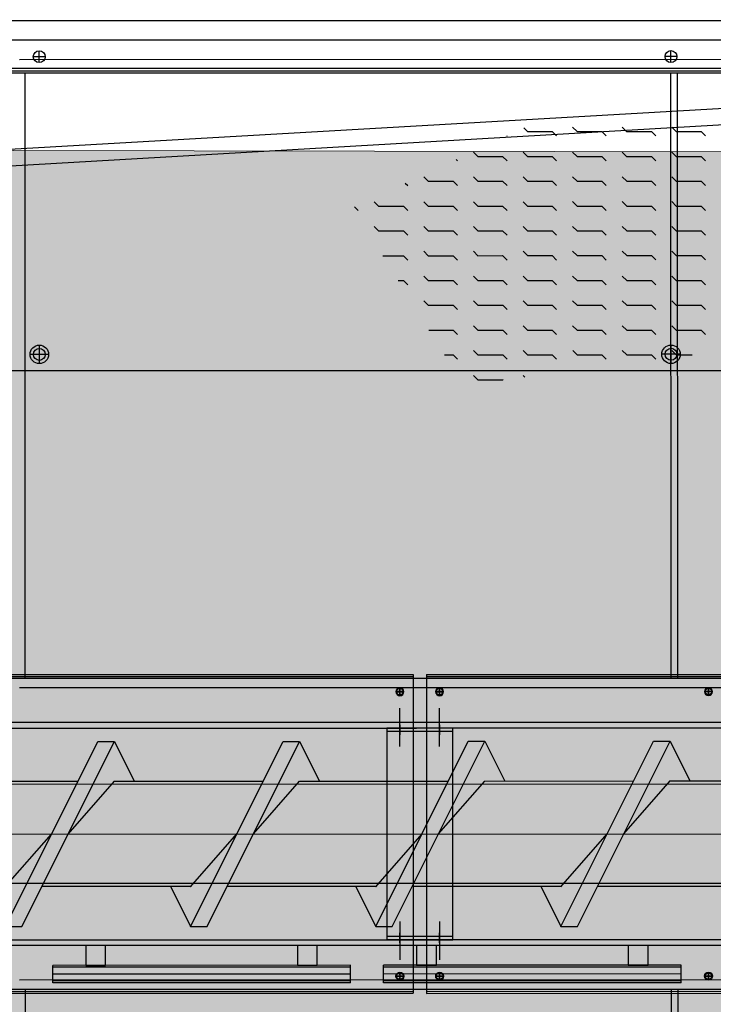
# Model space of a CAD drawing. Header units: metres. Extents: x -270273 to 328371, y -146885 to 591473.
# Tile 370 of 473: x -19561 to -18513, y 451791 to 453279. Entities that reach past the tile are written whole.
import ezdxf

# ---------------------------------------------------------------- set-up
doc = ezdxf.new("R2010")
doc.units = ezdxf.units.M
doc.linetypes.add('CENTER', pattern=[2, 1.25, -0.25, 0.25, -0.25])
doc.layers.get('0').update_dxf_attribs({"color": 151})
for name, color, linetype in [('A_centerlijn_0.25mm', 1, 'CENTER'), ('B-XX-GR-KRUIDEN-G', 98, 'Continuous'), ('Iv-status-nieuw', 170, 'Continuous')]:
    doc.layers.add(name, color=color, linetype=linetype)
doc.layers.add('B-XX-VH-VERHARDING-V', color=253, linetype='Continuous', lineweight=18)

# ---------------------------------------------------------------- blocks, each defined once
blk = doc.blocks.new('Ø12 BA')
blk.add_circle((0, 0), 6)
at = {"layer": 'A_centerlijn_0.25mm'}
for p, q in [((0, -6), (0, 6)), ((-6, 0), (6, 0))]:
    blk.add_line(p, q, dxfattribs=at)
blk = doc.blocks.new('220236-200 ZCS BA')
for p, q in [((-502, 2910.2), (-5581, 2910.2)), ((-706, 2881.2), (-2706, 2881.2)), ((-2661, 2847.2), (-2661, 2865.2)), ((-1706, 2847.2), (-1706, 2865.2)), ((-2691, 2852.1, 0), (-711, 2852.1, 0)), ((-2652, 2856.2), (-2670, 2856.2)), ((-1697, 2856.2), (-1715, 2856.2)), ((-574, 2838.2), (-5581, 2838.2)), ((-701, 2834.2), (-5131, 2834.2)), ((-701, 2831.2), (-5131, 2831.2)), ((-2706, 2716.2), (-707.5, 2831.1)), ((-2682.5, 1916.2, 0), (-2682.5, 2831.2, 0)), ((-1706, 1916.2, 0), (-1706, 2831.2, 0)), ((-1696, 1916.2, 0), (-1696, 2831.2, 0)), ((-2704.6, 2691.3), (-706, 2806.2)), ((-1928.7, 2748.4), (-1923, 2742.8)), ((-1923, 2742.8), (-1885.5, 2742.8)), ((-1885.5, 2742.8), (-1878.9, 2736.2)), ((-1854.7, 2749.4), (-1848, 2742.8)), ((-1848, 2742.8), (-1810.5, 2742.8)), ((-1810.5, 2742.8), (-1803.9, 2736.2)), ((-1779.7, 2749.4), (-1773, 2742.8)), ((-1773, 2742.8), (-1735.5, 2742.8)), ((-1735.5, 2742.8), (-1728.9, 2736.2)), ((-1704.7, 2749.4), (-1698, 2742.8)), ((-1698, 2742.8), (-1660.5, 2742.8)), ((-1660.5, 2742.8), (-1653.9, 2736.2)), ((-1954.3, 2736.5), (-1953.9, 2736.2)), ((-2004.7, 2711.9), (-1998, 2705.3)), ((-1929.7, 2711.9), (-1923, 2705.3)), ((-1854.7, 2711.9), (-1848, 2705.3)), ((-1779.7, 2711.9), (-1773, 2705.3)), ((-1704.7, 2711.9), (-1698, 2705.3)), ((-2031, 2700.7), (-2028.9, 2698.7)), ((-1998, 2705.3), (-1960.5, 2705.3)), ((-1960.5, 2705.3), (-1953.9, 2698.7)), ((-1923, 2705.3), (-1885.5, 2705.3)), ((-1885.5, 2705.3), (-1878.9, 2698.7)), ((-1848, 2705.3), (-1810.5, 2705.3)), ((-1810.5, 2705.3), (-1803.9, 2698.7)), ((-1773, 2705.3), (-1735.5, 2705.3)), ((-1735.5, 2705.3), (-1728.9, 2698.7)), ((-1698, 2705.3), (-1660.5, 2705.3)), ((-1660.5, 2705.3), (-1653.9, 2698.7)), ((-2107.7, 2664.9), (-2103.9, 2661.2)), ((-2079.7, 2674.4), (-2073, 2667.8)), ((-2073, 2667.8), (-2035.5, 2667.8)), ((-2035.5, 2667.8), (-2028.9, 2661.2)), ((-2004.7, 2674.4), (-1998, 2667.8)), ((-1998, 2667.8), (-1960.5, 2667.8)), ((-1960.5, 2667.8), (-1953.9, 2661.2)), ((-1929.7, 2674.4), (-1923, 2667.8)), ((-1923, 2667.8), (-1885.5, 2667.8)), ((-1885.5, 2667.8), (-1878.9, 2661.2)), ((-1854.7, 2674.4), (-1848, 2667.8)), ((-1848, 2667.8), (-1810.5, 2667.8)), ((-1810.5, 2667.8), (-1803.9, 2661.2)), ((-1779.7, 2674.4), (-1773, 2667.8)), ((-1773, 2667.8), (-1735.5, 2667.8)), ((-1735.5, 2667.8), (-1728.9, 2661.2)), ((-1704.7, 2674.4), (-1698, 2667.8)), ((-1698, 2667.8), (-1660.5, 2667.8)), ((-1660.5, 2667.8), (-1653.9, 2661.2)), ((-2154.7, 2636.9), (-2148, 2630.3)), ((-2079.7, 2636.9), (-2073, 2630.3)), ((-2004.7, 2636.9), (-1998, 2630.3)), ((-1929.7, 2636.9), (-1923, 2630.3)), ((-1854.7, 2636.9), (-1848, 2630.3)), ((-1779.7, 2636.9), (-1773, 2630.3)), ((-1704.7, 2636.9), (-1698, 2630.3)), ((-2184.4, 2629.2), (-2178.9, 2623.7)), ((-2148, 2630.3), (-2110.5, 2630.3)), ((-2110.5, 2630.3), (-2103.9, 2623.7)), ((-2073, 2630.3), (-2035.5, 2630.3)), ((-2035.5, 2630.3), (-2028.9, 2623.7)), ((-1998, 2630.3), (-1960.5, 2630.3)), ((-1960.5, 2630.3), (-1953.9, 2623.7)), ((-1923, 2630.3), (-1885.5, 2630.3)), ((-1885.5, 2630.3), (-1878.9, 2623.7)), ((-1848, 2630.3), (-1810.5, 2630.3)), ((-1810.5, 2630.3), (-1803.9, 2623.7)), ((-1773, 2630.3), (-1735.5, 2630.3)), ((-1735.5, 2630.3), (-1728.9, 2623.7)), ((-1698, 2630.3), (-1660.5, 2630.3)), ((-1660.5, 2630.3), (-1653.9, 2623.7)), ((-2154.7, 2599.4), (-2148, 2592.8)), ((-2148, 2592.8), (-2110.5, 2592.8)), ((-2110.5, 2592.8), (-2103.9, 2586.2)), ((-2079.7, 2599.4), (-2073, 2592.8)), ((-2073, 2592.8), (-2035.5, 2592.8)), ((-2035.5, 2592.8), (-2028.9, 2586.2)), ((-2004.7, 2599.4), (-1998, 2592.8)), ((-1998, 2592.8), (-1960.5, 2592.8)), ((-1960.5, 2592.8), (-1953.9, 2586.2)), ((-1929.7, 2599.4), (-1923, 2592.8)), ((-1923, 2592.8), (-1885.5, 2592.8)), ((-1885.5, 2592.8), (-1878.9, 2586.2)), ((-1854.7, 2599.4), (-1848, 2592.8)), ((-1848, 2592.8), (-1810.5, 2592.8)), ((-1810.5, 2592.8), (-1803.9, 2586.2)), ((-1779.7, 2599.4), (-1773, 2592.8)), ((-1773, 2592.8), (-1735.5, 2592.8)), ((-1735.5, 2592.8), (-1728.9, 2586.2)), ((-1704.7, 2599.4), (-1698, 2592.8)), ((-1698, 2592.8), (-1660.5, 2592.8)), ((-1660.5, 2592.8), (-1653.9, 2586.2)), ((-2079.7, 2561.9), (-2073, 2555.3)), ((-2004.7, 2561.9), (-1998, 2555.3)), ((-1929.7, 2561.9), (-1923, 2555.3)), ((-1854.7, 2561.9), (-1848, 2555.3)), ((-1779.7, 2561.9), (-1773, 2555.3)), ((-1704.7, 2561.9), (-1698, 2555.3)), ((-2141.6, 2555.3), (-2110.5, 2555.3)), ((-2110.5, 2555.3), (-2103.9, 2548.7)), ((-2073, 2555.3), (-2035.5, 2555.3)), ((-2035.5, 2555.3), (-2028.9, 2548.7)), ((-1998, 2555.3), (-1960.5, 2555.3)), ((-1960.5, 2555.3), (-1953.9, 2548.7)), ((-1923, 2555.3), (-1885.5, 2555.3)), ((-1885.5, 2555.3), (-1878.9, 2548.7)), ((-1848, 2555.3), (-1810.5, 2555.3)), ((-1810.5, 2555.3), (-1803.9, 2548.7)), ((-1773, 2555.3), (-1735.5, 2555.3)), ((-1735.5, 2555.3), (-1728.9, 2548.7)), ((-1698, 2555.3), (-1660.5, 2555.3)), ((-1660.5, 2555.3), (-1653.9, 2548.7)), ((-2118.4, 2517.8), (-2110.5, 2517.8)), ((-2110.5, 2517.8), (-2103.9, 2511.2)), ((-2079.7, 2524.4), (-2073, 2517.8)), ((-2073, 2517.8), (-2035.5, 2517.8)), ((-2035.5, 2517.8), (-2028.9, 2511.2)), ((-2004.7, 2524.4), (-1998, 2517.8)), ((-1998, 2517.8), (-1960.5, 2517.8)), ((-1960.5, 2517.8), (-1953.9, 2511.2)), ((-1929.7, 2524.4), (-1923, 2517.8)), ((-1923, 2517.8), (-1885.5, 2517.8)), ((-1885.5, 2517.8), (-1878.9, 2511.2)), ((-1854.7, 2524.4), (-1848, 2517.8)), ((-1848, 2517.8), (-1810.5, 2517.8)), ((-1810.5, 2517.8), (-1803.9, 2511.2)), ((-1779.7, 2524.4), (-1773, 2517.8)), ((-1773, 2517.8), (-1735.5, 2517.8)), ((-1735.5, 2517.8), (-1728.9, 2511.2)), ((-1704.7, 2524.4), (-1698, 2517.8)), ((-1698, 2517.8), (-1660.5, 2517.8)), ((-1660.5, 2517.8), (-1653.9, 2511.2)), ((-2079.7, 2486.9), (-2073, 2480.3)), ((-2004.7, 2486.9), (-1998, 2480.3)), ((-1929.7, 2486.9), (-1923, 2480.3)), ((-1854.7, 2486.9), (-1848, 2480.3)), ((-1779.7, 2486.9), (-1773, 2480.3)), ((-1704.7, 2486.9), (-1698, 2480.3)), ((-2073, 2480.3), (-2035.5, 2480.3)), ((-2035.5, 2480.3), (-2028.9, 2473.7)), ((-1998, 2480.3), (-1960.5, 2480.3)), ((-1960.5, 2480.3), (-1953.9, 2473.7)), ((-1923, 2480.3), (-1885.5, 2480.3)), ((-1885.5, 2480.3), (-1878.9, 2473.7)), ((-1848, 2480.3), (-1810.5, 2480.3)), ((-1810.5, 2480.3), (-1803.9, 2473.7)), ((-1773, 2480.3), (-1735.5, 2480.3)), ((-1735.5, 2480.3), (-1728.9, 2473.7)), ((-1698, 2480.3), (-1660.5, 2480.3)), ((-1660.5, 2480.3), (-1653.9, 2473.7)), ((-2072, 2442.8), (-2035.5, 2442.8)), ((-2035.5, 2442.8), (-2028.9, 2436.2)), ((-2004.7, 2449.4), (-1998, 2442.8)), ((-1998, 2442.8), (-1960.5, 2442.8)), ((-1960.5, 2442.8), (-1953.9, 2436.2)), ((-1929.7, 2449.4), (-1923, 2442.8)), ((-1923, 2442.8), (-1885.5, 2442.8)), ((-1885.5, 2442.8), (-1878.9, 2436.2)), ((-1854.7, 2449.4), (-1848, 2442.8)), ((-1848, 2442.8), (-1810.5, 2442.8)), ((-1810.5, 2442.8), (-1803.9, 2436.2)), ((-1779.7, 2449.4), (-1773, 2442.8)), ((-1773, 2442.8), (-1735.5, 2442.8)), ((-1735.5, 2442.8), (-1728.9, 2436.2)), ((-1704.7, 2449.4), (-1698, 2442.8)), ((-1698, 2442.8), (-1660.5, 2442.8)), ((-1660.5, 2442.8), (-1653.9, 2436.2)), ((-2661, 2392.2), (-2661, 2420.2)), ((-2004.7, 2411.9), (-1998, 2405.3)), ((-1929.7, 2411.9), (-1923, 2405.3)), ((-1854.7, 2411.9), (-1848, 2405.3)), ((-1779.7, 2411.9), (-1773, 2405.3)), ((-1706, 2392.2), (-1706, 2420.2)), ((-1704.7, 2411.9), (-1698, 2405.3)), ((-2647, 2406.2), (-2675, 2406.2)), ((-2048.7, 2405.3), (-2035.5, 2405.3)), ((-2035.5, 2405.3), (-2028.9, 2398.7)), ((-1998, 2405.3), (-1960.5, 2405.3)), ((-1960.5, 2405.3), (-1953.9, 2398.7)), ((-1923, 2405.3), (-1885.5, 2405.3)), ((-1885.5, 2405.3), (-1878.9, 2398.7)), ((-1848, 2405.3), (-1810.5, 2405.3)), ((-1810.5, 2405.3), (-1803.9, 2398.7)), ((-1773, 2405.3), (-1735.5, 2405.3)), ((-1735.5, 2405.3), (-1728.9, 2398.7)), ((-1692, 2406.2), (-1720, 2406.2)), ((-1698, 2405.3), (-1674.2, 2405.3)), ((-706, 2381.2), (-2706, 2381.2)), ((-2004.7, 2374.4), (-1998, 2367.8)), ((-1998, 2367.8), (-1960.5, 2367.8)), ((-1960.5, 2367.8), (-1959.9, 2367.2)), ((-1929.7, 2374.4), (-1926.9, 2371.6)), ((-3586, 1922.3), (-2096, 1922.3)), ((-2096, 1922.3), (-2096, 1440.3)), ((-2076, 1922.2), (-1223, 1922.2)), ((-2076, 1922.2), (-2076, 1440.2)), ((-2091, 1916.2), (-3591, 1916.2)), ((-3586, 1919.3), (-2096, 1919.3)), ((-2081, 1916.2), (-2091, 1916.2)), ((-1218, 1916.2), (-2081, 1916.2)), ((-2076, 1919.2), (-1223, 1919.2)), ((-711, 1902.1, 0), (-2691, 1902.1, 0)), ((-2111, 1896.3), (-2121, 1896.3)), ((-2116, 1891.3), (-2116, 1901.3)), ((-2051, 1896.3), (-2061, 1896.3)), ((-2056, 1891.3), (-2056, 1901.3)), ((-1644.5, 1896.3), (-1654.5, 1896.3)), ((-1649.5, 1891.3), (-1649.5, 1901.3)), ((-2116, 1813.5), (-2116, 1871.4)), ((-2056, 1813.5), (-2056, 1871.4)), ((-711, 1849.7), (-5131, 1849.7)), ((-2116, 1846), (-2116, 1830.9)), ((-2056, 1846), (-2056, 1830.9)), ((-3591, 1841.2), (-2091, 1841.2)), ((-2036, 1841.2), (-2136, 1841.2)), ((-2036, 1836.2), (-2136, 1836.2)), ((-2081, 1841.2), (-2091, 1841.2)), ((-1218, 1841.2), (-2081, 1841.2)), ((-2712.6, 1541.2), (-2572.6, 1821.2)), ((-2687.6, 1541.2), (-2547.6, 1821.2)), ((-2572.6, 1821.2), (-2547.6, 1821.2)), ((-2547.6, 1821.2), (-2517.6, 1761.2)), ((-2432.6, 1541.2), (-2292.6, 1821.2)), ((-2407.6, 1541.2), (-2267.6, 1821.2)), ((-2292.6, 1821.2), (-2267.6, 1821.2)), ((-2267.6, 1821.2), (-2237.6, 1761.2)), ((-2152.6, 1541.2), (-2012.6, 1821.2)), ((-2127.6, 1541.2), (-1987.6, 1821.2)), ((-2012.6, 1821.2), (-1987.6, 1821.2)), ((-1987.6, 1821.2), (-1957.6, 1761.2)), ((-1872.6, 1541.2), (-1732.6, 1821.2)), ((-1847.6, 1541.2), (-1707.6, 1821.2)), ((-1732.6, 1821.2), (-1707.6, 1821.2)), ((-1707.6, 1821.2), (-1677.6, 1761.2)), ((-2602.8, 1760.7), (-2828, 1760.7)), ((-2617.6, 1681.2), (-2547.6, 1761.2)), ((-2322.8, 1760.7), (-2548, 1760.7)), ((-2547.6, 1761.2), (-2547.1, 1760.7)), ((-2517.6, 1761.2), (-2517.3, 1760.7)), ((-2337.6, 1681.2), (-2267.6, 1761.2)), ((-2042.8, 1760.7), (-2268, 1760.7)), ((-2267.6, 1761.2), (-2267.1, 1760.7)), ((-2237.6, 1761.2), (-2237.3, 1760.7)), ((-2057.6, 1681.2), (-1987.6, 1761.2)), ((-1762.8, 1760.7), (-1988, 1760.7)), ((-1987.6, 1761.2), (-1987.1, 1760.7)), ((-1957.6, 1761.2), (-1957.3, 1760.7)), ((-1777.6, 1681.2), (-1707.6, 1761.2)), ((-1482.8, 1760.7), (-1708, 1760.7)), ((-1707.6, 1761.2), (-1707.1, 1760.7)), ((-1677.6, 1761.2), (-1677.3, 1760.7)), ((-816.3, 1756.2), (-5061.9, 1756.2)), ((-5066, 1681.2), (-593, 1681.2)), ((-5056.9, 1681.2), (-806.3, 1681.2)), ((-2712.6, 1601.2), (-2642.6, 1681.2)), ((-2432.6, 1601.2), (-2362.6, 1681.2)), ((-2152.6, 1601.2), (-2082.6, 1681.2)), ((-1872.6, 1601.2), (-1802.6, 1681.2)), ((-816.3, 1606.2), (-5061.9, 1606.2)), ((-2432.1, 1601.7), (-2657.3, 1601.7)), ((-2462.8, 1601.7), (-2462.6, 1601.2)), ((-2462.6, 1601.2), (-2432.6, 1541.2)), ((-2433, 1601.7), (-2432.6, 1601.2)), ((-2152.1, 1601.7), (-2377.3, 1601.7)), ((-2182.8, 1601.7), (-2182.6, 1601.2)), ((-2182.6, 1601.2), (-2152.6, 1541.2)), ((-2153, 1601.7), (-2152.6, 1601.2)), ((-1872.1, 1601.7), (-2097.3, 1601.7)), ((-1902.8, 1601.7), (-1902.6, 1601.2)), ((-1902.6, 1601.2), (-1872.6, 1541.2)), ((-1873, 1601.7), (-1872.6, 1601.2)), ((-1592.1, 1601.7), (-1817.3, 1601.7)), ((-2116, 1548.9), (-2116, 1491.1)), ((-2056, 1548.9), (-2056, 1491.1)), ((-2712.6, 1541.2), (-2687.6, 1541.2)), ((-2432.6, 1541.2), (-2407.6, 1541.2)), ((-2152.6, 1541.2), (-2127.6, 1541.2)), ((-1872.6, 1541.2), (-1847.6, 1541.2)), ((-3591, 1521.2), (-2091, 1521.2)), ((-2036, 1526.2), (-2136, 1526.2)), ((-2036, 1521.2), (-2136, 1521.2)), ((-2116, 1516.4), (-2116, 1531.6)), ((-2081, 1521.2), (-2091, 1521.2)), ((-1218, 1521.2), (-2081, 1521.2)), ((-2056, 1516.4), (-2056, 1531.6)), ((-711, 1512.7), (-5131, 1512.7)), ((-2641, 1456.3), (-2641, 1482.7)), ((-2191, 1482.7), (-2641, 1482.7)), ((-2191, 1479.7), (-2641, 1479.7)), ((-2191, 1456.3), (-2191, 1482.7)), ((-1691, 1482.7), (-2141, 1482.7)), ((-2141, 1456.3), (-2141, 1482.7)), ((-1691, 1479.7), (-2141, 1479.7)), ((-1691, 1456.3), (-1691, 1482.7)), ((-711, 1460.4, 0), (-2691, 1460.4, 0)), ((-2191, 1469.5), (-2641, 1469.5)), ((-2191, 1459.3), (-2641, 1459.3)), ((-1691, 1469.5), (-2141, 1469.5)), ((-1691, 1459.3), (-2141, 1459.3)), ((-2111, 1466.2), (-2121, 1466.2)), ((-2116, 1471.2), (-2116, 1461.2)), ((-2051, 1466.2), (-2061, 1466.2)), ((-2056, 1471.2), (-2056, 1461.2)), ((-1644.5, 1466.2), (-1654.5, 1466.2)), ((-1649.5, 1471.2), (-1649.5, 1461.2)), ((-2091, 1446.2), (-3591, 1446.2)), ((-2682.5, 1446.2, 0), (-2682.5, 531.2, 0)), ((-2191, 1456.3), (-2641, 1456.3)), ((-1691, 1456.3), (-2141, 1456.3)), ((-2081, 1446.2), (-2091, 1446.2)), ((-1218, 1446.2), (-2081, 1446.2)), ((-1706, 1446.2, 0), (-1706, 531.2, 0)), ((-1696, 1446.2, 0), (-1696, 531.2, 0)), ((-3586, 1443.3), (-2096, 1443.3)), ((-3586, 1440.3), (-2096, 1440.3)), ((-2076, 1443.2), (-1223, 1443.2)), ((-2076, 1440.2), (-1223, 1440.2))]:
    blk.add_line(p, q)
for points in [[(-2036, 1841.2), (-2136, 1841.2), (-2136, 1521.2), (-2036, 1521.2)], [(-2591, 1482.7), (-2561, 1482.7), (-2561, 1512.7), (-2591, 1512.7)], [(-2271, 1482.7), (-2241, 1482.7), (-2241, 1512.7), (-2271, 1512.7)], [(-2091, 1482.7), (-2061, 1482.7), (-2061, 1512.7), (-2091, 1512.7)], [(-1771, 1482.7), (-1741, 1482.7), (-1741, 1512.7), (-1771, 1512.7)]]:
    blk.add_lwpolyline(points, close=True)
for centre, radius in [((-2661, 2856.2), 9), ((-1706, 2856.2), 9), ((-2661, 2406.2), 14), ((-2661, 2406.2), 9), ((-1706, 2406.2), 14), ((-1706, 2406.2), 9), ((-2116, 1896.3), 5), ((-2056, 1896.3), 5), ((-1649.5, 1896.3), 5), ((-2116, 1466.2), 5), ((-2056, 1466.2), 5), ((-1649.5, 1466.2), 5)]:
    blk.add_circle(centre, radius)
at = {"extrusion": (0, 0, -1), "zscale": -1, "rotation": 180}
for p in [(2116, 1896.2), (2056, 1896.2), (1649.5, 1896.2)]:
    blk.add_blockref('Ø12 BA', p, dxfattribs=at)
for p in [(-2116, 1466.2), (-2056, 1466.2), (-1649.5, 1466.2)]:
    blk.add_blockref('Ø12 BA', p)

msp = doc.modelspace()

# ---------------------------------------------------------------- hatches: boundary and pattern name
at = {"layer": 'B-XX-GR-KRUIDEN-G'}
h = msp.add_hatch(dxfattribs=at)
h.set_pattern_fill('SWAMP', color=256, scale=200, angle=-97.4574917, style=0)
h.set_pattern_definition([(0.0124, (-169787, 422764.2), (2539.05, 4399.95), [635, -4445]), (90.0124, (-169469.6, 422764.3), (-2540.95, 4398.85), [317.5, -8481.32]), (90.0124, (-169390.2, 422764.3), (-2540.95, 4398.85), [254, -8544.82]), (90.0124, (-169549, 422764.3), (-2540.95, 4398.85), [254, -8544.82]), (60.0124, (-169311, 422764.3), (-2540.94, 4398.855), [203.2, -4876.8]), (120.0124, (-169628.3, 422764.3), (-5079.99, -1.09), [203.2, -4876.8])])
edge = h.paths.add_edge_path()
edge.add_line((36170.9472, 467983.6184), (38807.233, 461086.9412))
edge.add_line((38807.233, 461086.9412), (38810.3624, 446608.8711))
edge.add_line((38810.3624, 446608.8711), (36139.8786, 446617.0471))
edge.add_line((36139.8786, 446617.0471), (36139.3863, 448894.8075))
edge.add_arc((26136.1817, 449088.8049), 10005.0855, -1.1110278, 90.28114678)
edge.add_line((26087.0876, 459093.77), (-20270.5154, 459143.9755))
edge.add_arc((-20265.5372, 463740.6222), 4596.6494, -137.9370367, -90.0620515, ccw=False)
edge.add_arc((-19672.5507, 464275.7307), 5395.3822, 181.6170689, 222.0629633, ccw=False)
edge.add_line((-25065.7842, 464123.4761), (-24911.4892, 502084.5462))
edge.add_line((-24911.4892, 502084.5462), (-40389.596, 502066.3386))
edge.add_line((-40389.596, 502066.3386), (-40389.5679, 501936.3442))
edge.add_line((-40389.5679, 501936.3442), (-53833.1309, 502045.977))
edge.add_line((-53833.1309, 502045.977), (-53832.4793, 499030.9938))
edge.add_arc((-53104.9668, 477843.061), 21200.4192, 91.96654498, 195.54166744)
edge.add_line((-73530.2108, 472162.6399), (-85297.5491, 472187.7091))
edge.add_arc((-105694.9499, 477855.2396), 21170.1409, -15.52824644, -5.12163447)
edge.add_line((-84609.3324, 475965.3729), (-84426.1974, 476009.7959))
edge.add_line((-84426.1974, 476009.7959), (-84404.1656, 479488.6016))
edge.add_line((-84404.1656, 479488.6016), (-84592.4424, 479546.1089))
edge.add_arc((-105694.9499, 477855.2396), 21170.1409, 4.58112078, 40.16416305)
edge.add_line((-89516.7368, 491509.5535), (-88685.4405, 492457.8708))
edge.add_line((-88685.4405, 492457.8708), (-91129.8677, 494858.1815))
edge.add_line((-91129.8677, 494858.1815), (-91980.7846, 493982.7483))
edge.add_arc((-105694.9499, 477855.2396), 21170.1409, 49.62353804, 84.87836553)
edge.add_line((-103805.0832, 498940.8572), (-103849.5062, 499123.9922))
edge.add_line((-103849.5062, 499123.9922), (-107328.3119, 499146.024))
edge.add_line((-107328.3119, 499146.024), (-107385.8192, 498957.7472))
edge.add_arc((-105694.9499, 477855.2396), 21170.1409, 94.58112078, 174.69316232)
edge.add_line((-126774.3486, 479813.2536), (-126963.3386, 479758.1356))
edge.add_line((-126963.3386, 479758.1356), (-126970.8713, 478568.7335))
edge.add_line((-126970.8713, 478568.7335), (-131112.6749, 478567.8383))
edge.add_arc((-151816.1218, 482872.4158), 21146.2078, -11.74536935, -5.34483933)
edge.add_line((-130761.8556, 480902.6507), (-130187.6684, 481039.2303))
edge.add_line((-130187.6684, 481039.2303), (-130188.4691, 484743.9745))
edge.add_line((-130188.4691, 484743.9745), (-130763.9199, 484864.1226))
edge.add_arc((-151816.1218, 482872.4158), 21146.2078, 5.40455287, 40.29433512)
edge.add_line((-135687.2267, 496547.9723), (-133699.597, 498565.198))
edge.add_line((-133699.597, 498565.198), (-136154.7736, 501065.7068))
edge.add_line((-136154.7736, 501065.7068), (-138168.0435, 499024.5692))
edge.add_arc((-151816.1218, 482872.4158), 21146.2078, 49.80320678, 84.65516068)
edge.add_line((-149846.3567, 503926.6821), (-149982.9363, 504500.8693))
edge.add_line((-149982.9363, 504500.8693), (-153687.6805, 504500.0685))
edge.add_line((-153687.6805, 504500.0685), (-153807.8287, 503924.6178))
edge.add_arc((-151816.1218, 482872.4158), 21146.2078, 95.40455287, 174.61534846)
edge.add_line((-172869.0143, 484856.8102), (-173444.5807, 484736.4292))
edge.add_line((-173444.5807, 484736.4292), (-173443.9373, 481031.7179))
edge.add_line((-173443.9373, 481031.7179), (-172869.7027, 480895.3377))
edge.add_arc((-151816.1218, 482872.4158), 21146.2078, 185.36474065, 210.81018619)
edge.add_line((-169977.941, 472041.422), (-173156.5236, 469766.6195))
edge.add_line((-173156.5236, 469766.6195), (-173318.7736, 469986.9156))
edge.add_line((-173318.7736, 469986.9156), (-183515.6316, 470032.0264))
edge.add_line((-183515.6316, 470032.0264), (-178966.2174, 504414.1056))
edge.add_line((-178966.2174, 504414.1056), (-138029.0908, 505121.838))
edge.add_line((-138029.0908, 505121.838), (-125211.8682, 505143.466))
edge.add_line((-125211.8682, 505143.466), (-121440.4628, 504962.4419))
edge.add_line((-121440.4628, 504962.4419), (-88409.978, 505411.5782))
edge.add_line((-88409.978, 505411.5782), (-55380.4993, 505934.7039))
edge.add_line((-55380.4993, 505934.7039), (-30572.423, 504796.219))
edge.add_line((-30572.423, 504796.219), (7219.6754, 502185.0736))
edge.add_line((7219.6754, 502185.0736), (36199.6742, 500183.6794))
edge.add_line((36199.6742, 500183.6794), (36170.9472, 467983.6184))
h.paths.add_polyline_path([(-84127.6167, 501450.8827), (-82224.8295, 503264.2573), (-80386.3966, 501456.3581), (-80382.3411, 499652.57), (-82305.7412, 499659.2658)], flags=16)
at = {"layer": 'B-XX-VH-VERHARDING-V'}
h = msp.add_hatch(dxfattribs=at)
h.set_pattern_fill('AR-CONC', color=256, scale=2.5, angle=-97.4574917, style=0)
h.set_pattern_definition([(50.01238, (-169787.06, 422764.22), (455.4703, -39.7493), [47.625, -523.875]), (355.0124, (-169787.06, 422764.22), (-88.2103, 477.6226), [38.1, -419.1]), (100.4634, (-169749.1, 422760.9), (367.2616, 437.8711), [40.475, -445.225]), (46.1966, (-169787.1, 422891.2), (677.7203, -104.9593), [71.4375, -785.8125]), (96.648, (-169730.6, 422882.5), (593.377, 618.6922), [60.7125, -667.8375]), (351.1964, (-169787.1, 422891.2), (593.3778, 618.691), [57.15, -628.65]), (21.01238, (-169723.58, 422859.5), (379.09245, -255.5819), [47.625, -523.875]), (326.0124, (-169723.6, 422859.5), (154.4055, 460.5033), [38.1, -419.1]), (71.4638, (-169692, 422838.2), (533.497, 204.9225), [40.475, -445.225]), (37.51238, (-169787.06, 422764.22), (7.67582, 211.38926), [0, -414.02, 0, -425.45, 0, -420.6875]), (7.51238, (-169787.06, 422764.22), (166.99502, 250.48754), [0, -242.57, 0, -404.495, 0, -160.3375]), (327.51238, (-169928.66, 422764.2), (338.97958, -14.2486), [0, -158.75, 0, -495.3, 0, -657.225]), (317.51238, (-169992.16, 422764.18), (370.3092, 63.64627), [0, -206.375, 0, -328.93, 0, -466.725])])
edge = h.paths.add_edge_path()
edge.add_arc((-19378.1518, 448926.3418), 5081.6799, 125.0437223, 148.669815)
edge.add_line((-23718.8466, 451568.6588), (-18625.8903, 451568.67))
edge.add_line((-18625.8903, 451568.67), (-12755.8836, 451560.9493))
edge.add_line((-12755.8836, 451560.9493), (-12756.7518, 453069.215))
edge.add_line((-12756.7518, 453069.215), (-22296.0593, 453086.7849))

# ---------------------------------------------------------------- linework, layer by layer
msp.add_lwpolyline([(-12756.7518, 453069.215), (-12756.7518, 453069.215), (-22296.0593, 453086.7849, 0.047940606), (-23034.992, 452454.9379, 0.055240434), (-23718.8466, 451568.6588), (-23718.8466, 451568.6588), (-18625.8903, 451568.67), (-12755.8836, 451560.9493), (-12756.7518, 453069.215)], format="xyb", close=True, dxfattribs=at)

# ---------------------------------------------------------------- block references
at = {"layer": 'Iv-status-nieuw', "rotation": 0.0123842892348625}
msp.add_blockref('220236-200 ZCS BA', (-16870.1713, 450367.8263), dxfattribs=at)

doc.saveas('drawing.dxf')
